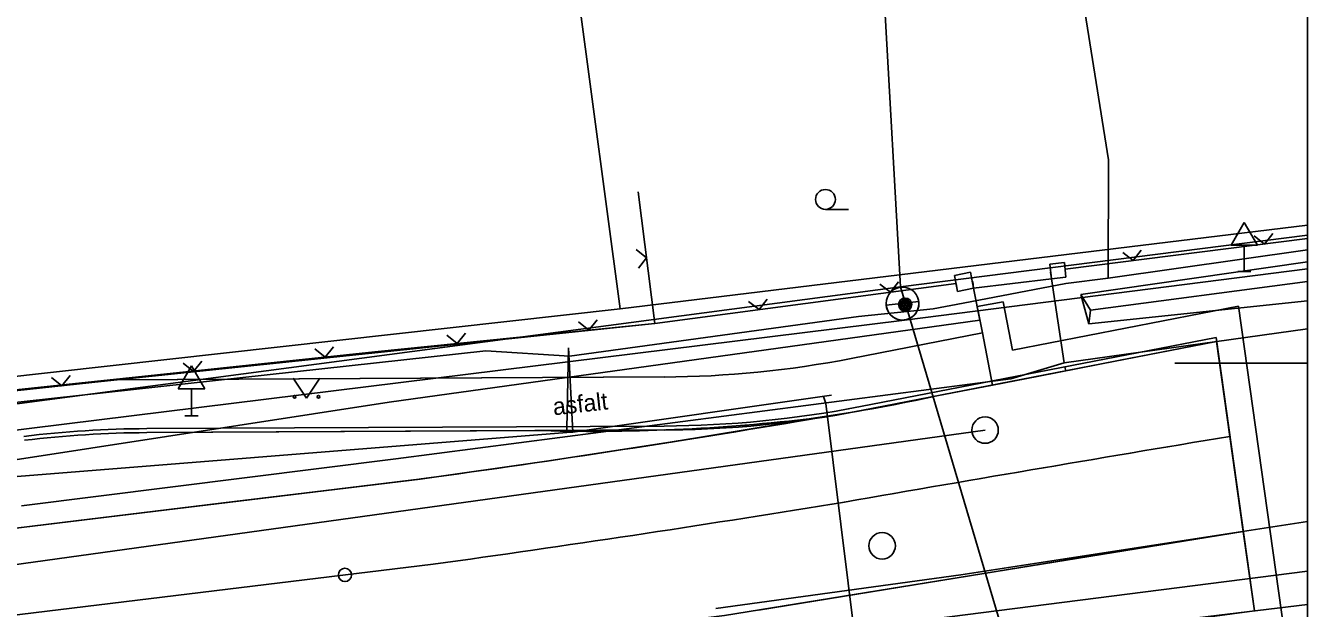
# Model space of a CAD drawing. Extents: x -643342 to -638635, y -1201752 to -1189948.
# Drawn here: x -639391.96 to -639343.59, y -1192719.36 to -1192697.37 of the extents above; entities that cross this region are included whole.
import ezdxf

# ---------------------------------------------------------------- set-up
doc = ezdxf.new("R2010")
doc.units = 0
for name, color, linetype in [('IS_EL_NN_NADZEMNÍ', 7, 'Continuous'), ('IS_EL_NN_PODZEMNÍ', 7, 'Continuous'), ('IS_TELEF_MISTNI_ZAMERENO', 7, 'Continuous'), ('IS_VODOVOD_PRIPOJKA HYDRANT', 7, 'Continuous'), ('IS_VODOVOD_VAS', 7, 'Continuous'), ('K-HRANICE_KN', 7, 'Continuous'), ('N-CHODNIK', 7, 'Continuous'), ('N-HECTOMETRY', 7, 'Continuous'), ('N-KAN_DEST_SACHTY-NÁVRH', 7, 'Continuous'), ('N-KAN_DEST_TRASA-NÁVRH', 7, 'Continuous'), ('N-OBVOD STAVBY 06', 7, 'Continuous'), ('N-OSA', 7, 'Continuous'), ('N-SILNICE', 7, 'Continuous'), ('N-SRAFY_PLOCHY', 7, 'Continuous'), ('N-SVAHOVÁNÍ', 7, 'Continuous'), ('Vrstva 13', 7, 'Continuous'), ('Z-hrany_a_čáry', 7, 'Continuous'), ('Z-popisy', 7, 'Continuous'), ('Z-sloupy', 7, 'Continuous'), ('Z-vchody_vjezdy', 7, 'Continuous'), ('Z-značky', 7, 'Continuous'), ('Z-šachty_poklopy', 7, 'Continuous')]:
    doc.layers.add(name, color=color, linetype=linetype)

# ---------------------------------------------------------------- blocks, each defined once
blk = doc.blocks.new('hecto2')
at = {"layer": 'N-HECTOMETRY'}
blk.add_circle((0, 0), 0.25, dxfattribs=at)

msp = doc.modelspace()

# ---------------------------------------------------------------- linework, layer by layer
at = {"layer": 'IS_EL_NN_NADZEMNÍ'}
for p, q in [((-639343.591, -1192705.28), (-639358.95, -1192707.23)), ((-639358.8, -1192708.48), (-639343.591, -1192706.55)), ((-639358.95, -1192707.23), (-639398.37, -1192712.44)), ((-639353.97, -1192724.01), (-639358.95, -1192707.23)), ((-639398.22, -1192713.37), (-639358.8, -1192708.48))]:
    msp.add_line(p, q, dxfattribs=at)
for points in [[(-639359.487, -1192707.921), (-639358.256, -1192707.778)], [(-639358.256, -1192707.778), (-639359.487, -1192707.921)]]:
    msp.add_lwpolyline(points, dxfattribs=at)
msp.add_circle((-639358.87, -1192707.86), 0.62, dxfattribs=at)
for centre, radius, start, end in [((-639358.87, -1192707.86), 0.62, 185.7335, 6.6526), ((-639358.857, -1192707.878), 0.609, 8.5065, 9.4307)]:
    msp.add_arc(centre, radius, start, end, dxfattribs=at)
at = {"layer": 'IS_EL_NN_PODZEMNÍ'}
msp.add_line((-639358.95, -1192707.23), (-639360.28, -1192683.3), dxfattribs=at)
at = {"layer": 'IS_TELEF_MISTNI_ZAMERENO'}
for p, q in [((-639351.09, -1192702.44), (-639354.13, -1192683.56)), ((-639351.11, -1192706.9), (-639351.09, -1192702.44)), ((-639351.11, -1192706.9), (-639343.591, -1192705.838)), ((-639356.58, -1192707.85), (-639352.7, -1192707.1)), ((-639356.58, -1192707.85), (-639352.7, -1192707.1)), ((-639352.7, -1192707.1), (-639351.11, -1192706.9)), ((-639360.53, -1192708.35), (-639357.71, -1192708.06)), ((-639360.53, -1192708.35), (-639357.71, -1192708.06)), ((-639357.71, -1192708.06), (-639356.58, -1192707.85)), ((-639371.44, -1192709.84), (-639360.53, -1192708.35)), ((-639396.07, -1192712), (-639374.6, -1192709.64)), ((-639374.6, -1192709.64), (-639371.44, -1192709.84))]:
    msp.add_line(p, q, dxfattribs=at)
at = {"layer": 'IS_VODOVOD_PRIPOJKA HYDRANT'}
for points in [[(-639371.54, -1192712.72), (-639371.54, -1192712.58), (-639371.478, -1192709.524)], [(-639371.31, -1192712.71), (-639371.478, -1192709.524)]]:
    msp.add_lwpolyline(points, dxfattribs=at)
at = {"layer": 'IS_VODOVOD_VAS'}
for points in [[(-639500.03, -1192699), (-639491.62, -1192697.56), (-639487.83, -1192708.11), (-639475.26, -1192718.28), (-639454.38, -1192719.35), (-639371.54, -1192712.72), (-639371.31, -1192712.71), (-639361.553, -1192711.318)], [(-639361.85, -1192711.36), (-639361.76, -1192711.63), (-639360.349, -1192722.964)]]:
    msp.add_lwpolyline(points, dxfattribs=at)
at = {"layer": 'K-HRANICE_KN'}
for p, q in [((-639369.53, -1192708.06), (-639372.76, -1192683.86)), ((-639343.591, -1192704.9), (-639369.53, -1192708.06)), ((-639430.11, -1192714.81), (-639369.53, -1192708.06)), ((-639343.591, -1192717.952), (-639366.16, -1192720.83))]:
    msp.add_line(p, q, dxfattribs=at)
at = {"layer": 'N-CHODNIK'}
msp.add_line((-639345.588, -1192719.456), (-639347.039, -1192709.142), dxfattribs=at)
at = {"layer": 'N-KAN_DEST_SACHTY-NÁVRH'}
msp.add_circle((-639355.755, -1192712.633), 0.5, dxfattribs=at)
at = {"layer": 'N-KAN_DEST_TRASA-NÁVRH'}
msp.add_lwpolyline([(-639355.755, -1192712.633), (-639405.298, -1192719.503), (-639444.905, -1192722.803), (-639490.998, -1192720.223), (-639511.439, -1192713.331)], dxfattribs=at)
at = {"layer": 'N-OBVOD STAVBY 06'}
for p, q in [((-639356.849, -1192707.106), (-639368.22, -1192708.61)), ((-639356.79, -1192707.4), (-639356.849, -1192707.106)), ((-639356.19, -1192707.28), (-639356.79, -1192707.4)), ((-639356.053, -1192707.97), (-639356.19, -1192707.28)), ((-639355.066, -1192707.798), (-639356.053, -1192707.97)), ((-639354.713, -1192709.614), (-639355.066, -1192707.798)), ((-639346.196, -1192707.959), (-639354.713, -1192709.614)), ((-639344.457, -1192720.312), (-639346.196, -1192707.959)), ((-639368.22, -1192708.61), (-639378.782, -1192709.685)), ((-639378.782, -1192709.685), (-639401.747, -1192712.11))]:
    msp.add_line(p, q, dxfattribs=at)
at = {"layer": 'N-OSA'}
msp.add_lwpolyline([(-639404.796, -1192721.12), (-639376.588, -1192717.696)], dxfattribs=at)
for centre, radius, start, end in [((-639042.297, -1194545.415), 1857.621, 99.425601, 99.895433), ((-639467.422, -1192063.147), 660.821, 277.900648, 279.220921)]:
    msp.add_arc(centre, radius, start, end, dxfattribs=at)
at = {"layer": 'N-SILNICE'}
for p, q in [((-639355.857, -1192708.97), (-639360.813, -1192709.933)), ((-639355.857, -1192708.97), (-639355.475, -1192710.934)), ((-639347.039, -1192709.142), (-639360.46, -1192711.749)), ((-639347.018, -1192709.291), (-639360.431, -1192711.897)), ((-639352.741, -1192710.25), (-639352.712, -1192710.397)), ((-639388.511, -1192710.734), (-639397.975, -1192711.729)), ((-639388.545, -1192710.734), (-639367.869, -1192710.63)), ((-639387.389, -1192712.579), (-639367.859, -1192712.48)), ((-639387.388, -1192712.729), (-639367.859, -1192712.63)), ((-639377.013, -1192714.473), (-639405.188, -1192717.894)), ((-639365.584, -1192719.633), (-639346.01, -1192716.455))]:
    msp.add_line(p, q, dxfattribs=at)
for centre, radius, start, end in [((-639368.06, -1192672.631), 38, 270.2886, 280.9952), ((-639368.06, -1192672.631), 39.85, 270.2886, 280.9952), ((-639368.06, -1192672.631), 40, 270.2886, 280.9952), ((-639438.41, -1192264.997), 453.65, 277.77543, 279.7171), ((-639387.187, -1192752.728), 40.15, 90.2886, 96.9216), ((-639387.187, -1192752.728), 40, 90.2886, 96.9216)]:
    msp.add_arc(centre, radius, start, end, dxfattribs=at)
at = {"layer": 'N-SRAFY_PLOCHY'}
for p, q in [((-639355.857, -1192708.97), (-639360.813, -1192709.933)), ((-639355.475, -1192710.934), (-639355.857, -1192708.97)), ((-639347.018, -1192709.291), (-639350.72, -1192710.01)), ((-639346.01, -1192716.455), (-639347.018, -1192709.291)), ((-639350.72, -1192710.01), (-639353.725, -1192710.594)), ((-639388.511, -1192710.734), (-639404.49, -1192712.4)), ((-639367.869, -1192710.63), (-639388.511, -1192710.734)), ((-639357.569, -1192711.34), (-639355.475, -1192710.934)), ((-639355.475, -1192710.934), (-639357.569, -1192711.34)), ((-639353.725, -1192710.594), (-639355.475, -1192710.934)), ((-639357.569, -1192711.34), (-639360.531, -1192711.916)), ((-639360.531, -1192711.916), (-639363.151, -1192712.362)), ((-639363.151, -1192712.362), (-639367.568, -1192713.082)), ((-639367.547, -1192713.079), (-639361.841, -1192712.139)), ((-639387.388, -1192712.729), (-639372.457, -1192712.653)), ((-639372.457, -1192712.653), (-639387.388, -1192712.729)), ((-639372.457, -1192712.653), (-639367.859, -1192712.63)), ((-639372.307, -1192713.805), (-639367.547, -1192713.079)), ((-639367.568, -1192713.082), (-639372.307, -1192713.805)), ((-639377.067, -1192714.48), (-639372.307, -1192713.805)), ((-639372.307, -1192713.805), (-639377.067, -1192714.48)), ((-639377.067, -1192714.48), (-639391.1, -1192716.184)), ((-639384.084, -1192715.332), (-639377.067, -1192714.48)), ((-639391.1, -1192716.184), (-639384.084, -1192715.332)), ((-639391.1, -1192716.184), (-639403.785, -1192717.723)), ((-639397.443, -1192716.953), (-639391.1, -1192716.184)), ((-639351.425, -1192717.334), (-639346.01, -1192716.455)), ((-639355.797, -1192718.044), (-639351.425, -1192717.334)), ((-639364.309, -1192719.427), (-639355.797, -1192718.044))]:
    msp.add_line(p, q, dxfattribs=at)
msp.add_lwpolyline([(-639349.986, -1192720.049), (-639345.588, -1192719.456), (-639346.01, -1192716.455), (-639365.584, -1192719.633), (-639367.403, -1192719.854)], dxfattribs=at)
for centre, radius, start, end in [((-639368.06, -1192672.631), 38, 270.2886, 280.9952), ((-639371.992, -1192645.239), 67.657, 276.6748, 282.30895), ((-639370.508, -1192643.093), 69.588, 268.39522, 277.15483), ((-639368.06, -1192672.631), 40, 270.2886, 275.6419), ((-639387.187, -1192752.728), 40, 90.2886, 96.9216), ((-639387.187, -1192752.728), 40, 90.2886, 96.9216)]:
    msp.add_arc(centre, radius, start, end, dxfattribs=at)
at = {"layer": 'N-SVAHOVÁNÍ'}
msp.add_lwpolyline([(-639355.857, -1192708.97), (-639356.195, -1192707.281), (-639356.79, -1192707.4), (-639356.85, -1192707.1), (-639368.22, -1192708.61), (-639388.511, -1192710.734)], dxfattribs=at)
at = {"layer": 'Vrstva 13'}
for points in [[(-639343.591, -1192858.606), (-639343.591, -1192648.606), (-639640.591, -1192648.606), (-639640.591, -1192858.606), (-639343.591, -1192858.606)], [(-639343.591, -1192710.106), (-639348.591, -1192710.106)]]:
    msp.add_lwpolyline(points, dxfattribs=at)
at = {"layer": 'Z-hrany_a_čáry'}
for p, q in [((-639368.843, -1192703.649), (-639368.22, -1192708.61)), ((-639343.591, -1192705.409), (-639352.733, -1192706.562)), ((-639345.204, -1192705.612), (-639345.599, -1192705.305)), ((-639345.204, -1192705.612), (-639344.897, -1192705.217)), ((-639368.531, -1192706.13), (-639368.927, -1192705.822)), ((-639368.531, -1192706.13), (-639368.839, -1192706.525)), ((-639350.165, -1192706.238), (-639350.56, -1192705.931)), ((-639350.165, -1192706.238), (-639349.858, -1192705.842)), ((-639353.31, -1192706.37), (-639352.76, -1192706.31)), ((-639353.25, -1192706.92), (-639353.31, -1192706.37)), ((-639352.76, -1192706.31), (-639352.7, -1192706.86)), ((-639343.591, -1192706.283), (-639352.14, -1192707.52)), ((-639356.849, -1192707.106), (-639368.22, -1192708.61)), ((-639359.327, -1192707.434), (-639359.023, -1192707.036)), ((-639356.91, -1192706.8), (-639356.31, -1192706.68)), ((-639356.79, -1192707.4), (-639356.91, -1192706.8)), ((-639356.31, -1192706.68), (-639356.19, -1192707.28)), ((-639352.7, -1192706.86), (-639353.25, -1192706.92)), ((-639353.25, -1192706.92), (-639352.77, -1192710.1)), ((-639351.78, -1192708.11), (-639343.591, -1192707.022)), ((-639359.327, -1192707.434), (-639359.725, -1192707.129)), ((-639356.19, -1192707.28), (-639356.79, -1192707.4)), ((-639355.95, -1192708.49), (-639356.19, -1192707.28)), ((-639352.14, -1192707.52), (-639351.84, -1192708.63)), ((-639351.78, -1192708.11), (-639352.14, -1192707.52)), ((-639364.284, -1192708.089), (-639364.682, -1192707.785)), ((-639364.284, -1192708.089), (-639363.98, -1192707.692)), ((-639351.84, -1192708.63), (-639343.591, -1192707.754)), ((-639378.24, -1192711.58), (-639355.95, -1192708.49)), ((-639370.707, -1192708.863), (-639371.095, -1192708.547)), ((-639370.707, -1192708.863), (-639370.391, -1192708.475)), ((-639351.84, -1192708.63), (-639351.78, -1192708.11)), ((-639368.22, -1192708.61), (-639378.64, -1192709.67)), ((-639375.682, -1192709.369), (-639376.07, -1192709.053)), ((-639375.682, -1192709.369), (-639375.365, -1192708.981)), ((-639352.77, -1192710.1), (-639343.591, -1192708.808)), ((-639380.655, -1192709.887), (-639380.341, -1192709.497)), ((-639378.64, -1192709.67), (-639392.83, -1192711.2)), ((-639380.655, -1192709.887), (-639381.044, -1192709.573)), ((-639385.626, -1192710.423), (-639386.016, -1192710.109)), ((-639385.626, -1192710.423), (-639385.312, -1192710.033)), ((-639354.78, -1192710.7), (-639352.77, -1192710.1)), ((-639390.597, -1192710.959), (-639390.987, -1192710.645)), ((-639390.597, -1192710.959), (-639390.283, -1192710.569)), ((-639377.99, -1192713.72), (-639354.78, -1192710.7)), ((-639392.36, -1192713.76), (-639378.24, -1192711.58)), ((-639392.12, -1192715.49), (-639377.99, -1192713.72)), ((-639343.591, -1192716.084), (-639356.67, -1192718.09)), ((-639356.67, -1192718.09), (-639365.92, -1192719.37)), ((-639347.75, -1192719.72), (-639343.591, -1192719.211))]:
    msp.add_line(p, q, dxfattribs=at)
at = {"layer": 'Z-sloupy'}
for radius in [0.25, 0.2, 0.15, 0.1, 0.05]:
    msp.add_circle((-639358.77, -1192707.9), radius, dxfattribs=at)
at = {"layer": 'Z-vchody_vjezdy'}
for p, q in [((-639356.22, -1192707.032), (-639356.19, -1192707.28)), ((-639356.19, -1192707.28), (-639353.25, -1192706.92)), ((-639353.28, -1192706.672), (-639353.25, -1192706.92))]:
    msp.add_line(p, q, dxfattribs=at)
at = {"layer": 'Z-značky'}
for p, q in [((-639361.778, -1192704.305), (-639360.903, -1192704.305)), ((-639346.47, -1192705.65), (-639345.97, -1192704.8)), ((-639345.97, -1192704.8), (-639345.47, -1192705.65)), ((-639346.47, -1192705.65), (-639345.47, -1192705.65)), ((-639345.97, -1192706.65), (-639345.97, -1192705.65)), ((-639346.22, -1192706.65), (-639345.72, -1192706.65)), ((-639385.7, -1192710.206), (-639386.2, -1192711.072)), ((-639385.2, -1192711.072), (-639385.7, -1192710.206)), ((-639381.86, -1192710.676), (-639381.36, -1192711.426)), ((-639381.36, -1192711.426), (-639380.86, -1192710.676)), ((-639386.2, -1192711.072), (-639385.2, -1192711.072)), ((-639385.7, -1192711.072), (-639385.7, -1192712.09)), ((-639385.95, -1192712.09), (-639385.45, -1192712.09))]:
    msp.add_line(p, q, dxfattribs=at)
for centre, radius in [((-639361.778, -1192703.93), 0.375), ((-639381.81, -1192711.376), 0.05), ((-639380.911, -1192711.376), 0.05)]:
    msp.add_circle(centre, radius, dxfattribs=at)
at = {"layer": 'Z-šachty_poklopy'}
msp.add_circle((-639359.64, -1192717), 0.5, dxfattribs=at)

# ---------------------------------------------------------------- block references
at = {"layer": 'N-HECTOMETRY', "rotation": -95.6345845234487}
msp.add_blockref('hecto2', (-639379.911, -1192718.099), dxfattribs=at)

# ---------------------------------------------------------------- texts
at = {"layer": 'Z-popisy'}
msp.add_text('asfalt', height=0.65, rotation=6.3067, dxfattribs=at).set_placement((-639372.03, -1192712.078))

doc.saveas('drawing.dxf')
